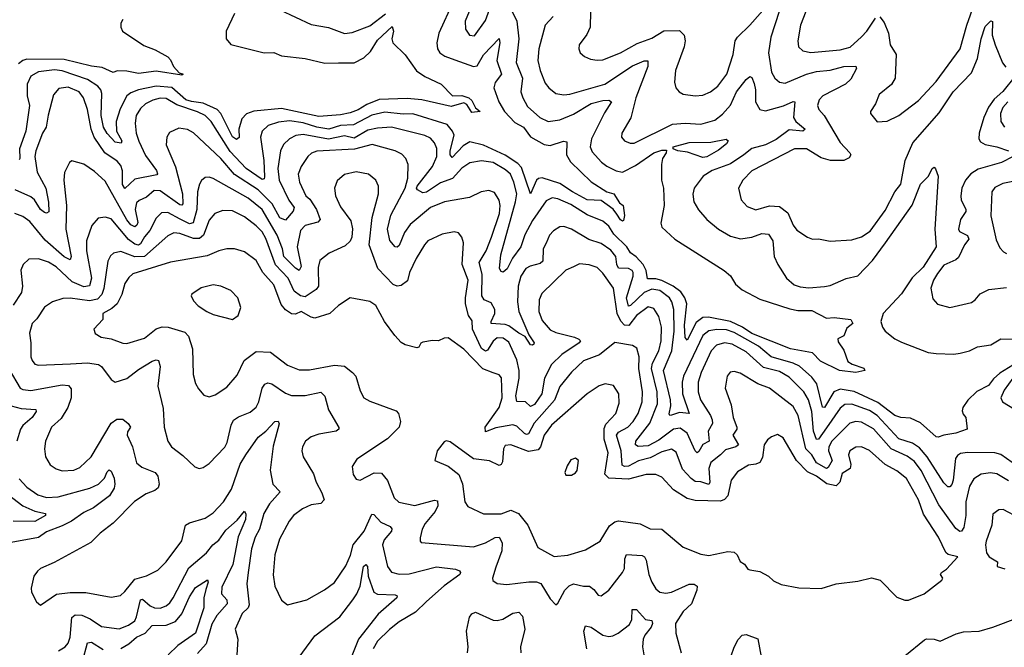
# Model space of a CAD drawing. Extents: x 1954683 to 2060285, y 904798 to 1016299.
# Tile 369 of 472: x 2018088 to 2023113, y 997713 to 1000913. Entities that reach past the tile are written whole.
import ezdxf

# ---------------------------------------------------------------- set-up
doc = ezdxf.new("R2010")
doc.units = 0

msp = doc.modelspace()

# ---------------------------------------------------------------- linework, layer by layer
at = {"layer": '0CON10XD'}
for points in [[(2021985.5, 1001025), (2021921.4, 1000825), (2021909.5, 1000745), (2021925.8, 1000645.8), (2021941.8, 1000615), (2021965, 1000594.6), (2021995, 1000589.7), (2022103.3, 1000635), (2022155, 1000649.6), (2022225, 1000656.6), (2022295, 1000674.3), (2022355, 1000675.5), (2022358.1, 1000665), (2022330, 1000610), (2022301.9, 1000585), (2022187.3, 1000525), (2022168.8, 1000505), (2022159.1, 1000475), (2022166.5, 1000455), (2022194.3, 1000424.3), (2022275, 1000286.5), (2022324.5, 1000235), (2022329.4, 1000225), (2022321.2, 1000208.8), (2022294.7, 1000195.3), (2022226, 1000196), (2022178.4, 1000208.4), (2022104.2, 1000255), (2022042, 1000255), (2021825, 1000142.9), (2021779.1, 1000095), (2021756.7, 1000055), (2021770.5, 999995), (2021801.1, 999961.1), (2021845, 999943.2), (2021915, 999964.2), (2021965, 999961.3), (2022008.8, 999928.8), (2022035, 999865.7), (2022055, 999840.6), (2022108, 999805), (2022134.6, 999794.6), (2022165, 999796.5), (2022225, 999784.5), (2022335, 999790), (2022384.5, 999805.5), (2022429.2, 999835), (2022505, 999941.1), (2022554.8, 1000035), (2022585.8, 1000075), (2022607.6, 1000195), (2022646.6, 1000285), (2022781.5, 1000438.5), (2022852.1, 1000545), (2022945, 1000642.9), (2022975.8, 1000715), (2022994.7, 1000815.3), (2023015, 1000878.1), (2023045, 1000908), (2023053.6, 1000903.6), (2023051.1, 1000835), (2023067.3, 1000785), (2023103.8, 1000693.8), (2023121.6, 1000671.6)], [(2022477.4, 1000927.4), (2022499.6, 1000899.6), (2022521.6, 1000845), (2022530.5, 1000785), (2022561.1, 1000735), (2022555.6, 1000615), (2022537.2, 1000582.8), (2022475, 1000531.2), (2022455.9, 1000484.1), (2022430, 1000445), (2022430, 1000435), (2022465, 1000393.3), (2022515, 1000396.2), (2022575, 1000424), (2022675, 1000501.1), (2022765, 1000597.9), (2022888, 1000765), (2022921.9, 1000885), (2022969.2, 1001020.8)], [(2020300.5, 1001005), (2020227.3, 1000845), (2020217.5, 1000795), (2020220.8, 1000765), (2020232.2, 1000745), (2020257.4, 1000727.4), (2020308.5, 1000708.5), (2020405, 1000673.8), (2020422.7, 1000677.3), (2020455, 1000733.6), (2020535, 1000818), (2020539.2, 1000795), (2020523.4, 1000705), (2020547.3, 1000635), (2020515, 1000593.1), (2020508, 1000565), (2020533.9, 1000495), (2020563, 1000445), (2020615, 1000388.4), (2020660, 1000365), (2020695, 1000316.6), (2020765, 1000276.4), (2020795, 1000272.1), (2020864.2, 1000294.2), (2020879.7, 1000289.7), (2020878.8, 1000225), (2020898.7, 1000188.7), (2021005, 1000086.1), (2021085, 1000034.7), (2021120, 1000025), (2021148.9, 999978.9), (2021168.8, 999965), (2021174.5, 999915), (2021170, 999890), (2021165, 999886), (2021155, 999893.1), (2021135, 999921.5), (2021116.5, 999946.5), (2021055, 999990.7), (2020985, 999994.7), (2020908.8, 1000035), (2020845, 1000078), (2020755, 1000106.6), (2020735.7, 1000104.3), (2020726.1, 1000095), (2020695, 1000026), (2020648.9, 1000158.9), (2020629.9, 1000179.9), (2020565, 1000223.3), (2020455, 1000273.8), (2020385, 1000290.5), (2020350.7, 1000269.3), (2020295, 1000211.1), (2020285, 1000224.3), (2020284.4, 1000245), (2020304.8, 1000325), (2020296.9, 1000345), (2020269.3, 1000379.3), (2020095, 1000433.4), (2020045, 1000431.6), (2019951.4, 1000441.4), (2019885, 1000426.7), (2019792.5, 1000377.5), (2019725, 1000373.5), (2019665.6, 1000354.4), (2019605, 1000364.9), (2019535, 1000388.2), (2019465, 1000397.8), (2019408.7, 1000391.3), (2019356.7, 1000373.3), (2019324.8, 1000345.2), (2019316.5, 1000315), (2019334.8, 1000195), (2019337.2, 1000112.8), (2019335, 1000102.2), (2019325, 1000097.6), (2019243.9, 1000155), (2019161.5, 1000241.5), (2019065, 1000394.7), (2019035, 1000424.8), (2018995, 1000444.2), (2018889.5, 1000479.5), (2018835, 1000511.1), (2018805, 1000513), (2018767, 1000503), (2018729.5, 1000485), (2018705, 1000460.9), (2018682, 1000425), (2018677.5, 1000385), (2018682.6, 1000335), (2018696.4, 1000293.6), (2018730.1, 1000220.1), (2018786.5, 1000145), (2018792.1, 1000127.9), (2018787.5, 1000122.5), (2018675, 1000099.5), (2018625, 1000052.2), (2018612.8, 1000072.8), (2018612.8, 1000142.8), (2018605, 1000170), (2018585, 1000191.2), (2018522.2, 1000235), (2018468.4, 1000315), (2018453.1, 1000355), (2018434.7, 1000455), (2018414.6, 1000515), (2018391.9, 1000545), (2018335, 1000568.7), (2018287.8, 1000562.2), (2018260.5, 1000529.5), (2018233.1, 1000426.9), (2018223.3, 1000365), (2018204.7, 1000335), (2018170.8, 1000245)], [(2020381.8, 1000955), (2020361.8, 1000905), (2020363.6, 1000865), (2020384.6, 1000834.6), (2020408.9, 1000831.1), (2020465, 1000909.4), (2020501.8, 1001008.2)], [(2021000.6, 1000955), (2020999.5, 1000875), (2020982.8, 1000837.2), (2020944.2, 1000785), (2020942, 1000765), (2020948.8, 1000745), (2020970, 1000725), (2021001.8, 1000711.8), (2021035, 1000706.2), (2021065, 1000708.9), (2021155.2, 1000744.8), (2021238.8, 1000791.2), (2021315, 1000819.7), (2021375, 1000856.2), (2021455, 1000858.7), (2021479.5, 1000835), (2021484.6, 1000805), (2021479.6, 1000775), (2021434.5, 1000654.5), (2021430.6, 1000595), (2021437.5, 1000565), (2021453.8, 1000545), (2021475, 1000534.3), (2021535, 1000524.4), (2021575, 1000528.8), (2021614.3, 1000545), (2021650.9, 1000575), (2021696.6, 1000635), (2021729.3, 1000735), (2021740.3, 1000805), (2021752.3, 1000825), (2021815, 1000884.6), (2021920, 1001005)], [(2022111.8, 1000985), (2022073.5, 1000885), (2022059.5, 1000805), (2022063.1, 1000775), (2022085, 1000754.4), (2022125, 1000746.2), (2022275, 1000758.8), (2022326.6, 1000773.4), (2022384.2, 1000825.8), (2022411.8, 1000855), (2022455, 1000921.8)], [(2020601.1, 1000955), (2020624.7, 1000905), (2020635.2, 1000815.2), (2020621.6, 1000695), (2020654.2, 1000615), (2020646, 1000546), (2020655.3, 1000515.3), (2020680.6, 1000470.6), (2020741.9, 1000415), (2020785, 1000394.6), (2020845, 1000403.5), (2020915, 1000431.8), (2021005, 1000485.6), (2021065, 1000500.5), (2021095, 1000503.6), (2021108.9, 1000495), (2021072.2, 1000437.8), (2021006.2, 1000305), (2021000, 1000265), (2021009.9, 1000239.9), (2021057.1, 1000187.1), (2021085, 1000166.1), (2021131.9, 1000141.9), (2021165, 1000136.2), (2021231, 1000169), (2021325, 1000234.6), (2021365, 1000248.8), (2021388.6, 1000248.6), (2021387.5, 1000235), (2021369.2, 1000205), (2021363.1, 1000175), (2021363.3, 1000095), (2021373.1, 1000055), (2021377, 999965), (2021359.7, 999875), (2021365, 999855.6), (2021431.1, 999795), (2021684.2, 999635), (2021715, 999608), (2021740.9, 999565), (2021775, 999535.4), (2021865, 999488.4), (2022018.2, 999438.2), (2022059.2, 999430.8), (2022130.3, 999430.3), (2022205, 999392), (2022245, 999394.2), (2022330, 999385), (2022340.8, 999365), (2022308.8, 999341.2), (2022295, 999302), (2022264.2, 999285.8), (2022265, 999270), (2022295, 999227.5), (2022315, 999170), (2022336.4, 999156.4), (2022396.4, 999136.4), (2022401.2, 999125), (2022355, 999113.6), (2022272, 999125), (2022175, 999172.3), (2022134, 999214), (2022022, 999235), (2021825, 999312.8), (2021776.2, 999346.2), (2021715.2, 999374.8), (2021603, 999397), (2021574.6, 999395.4), (2021541.2, 999368.8), (2021495, 999278.9), (2021485, 999293.3), (2021481.4, 999355), (2021492.8, 999465), (2021483, 999495), (2021461.7, 999525), (2021422.7, 999555), (2021365, 999583.5), (2021335, 999591.9), (2021291.9, 999591.9), (2021285.2, 999635), (2021269.6, 999665), (2021235, 999704.8), (2021204.7, 999724.7), (2021186.9, 999755), (2021120.2, 999820.2), (2021095, 999860.5), (2021065, 999885.2), (2020985, 999919.1), (2020900.9, 999970.9), (2020835, 999999.5), (2020805, 1000005.3), (2020775, 999990.4), (2020705, 999890), (2020666.9, 999816.9), (2020646.1, 999755), (2020603.3, 999696.7), (2020576.5, 999643.5), (2020555, 999626.5), (2020545, 999630), (2020537.2, 999645), (2020544.1, 999715), (2020619.1, 999985), (2020624.5, 1000025), (2020610.3, 1000085), (2020592.3, 1000125), (2020567.7, 1000147.7), (2020505, 1000185.2), (2020445, 1000194.1), (2020385, 1000183.2), (2020345, 1000156.6), (2020296.9, 1000103.1), (2020235, 1000081.2), (2020165, 1000034.2), (2020145, 1000030), (2020118, 1000045), (2020112.8, 1000055), (2020116.9, 1000065), (2020195.7, 1000165), (2020217.5, 1000215), (2020216.7, 1000256.7), (2020205.4, 1000285), (2020185, 1000308.9), (2020155, 1000323.5), (2019985, 1000364.8), (2019915, 1000360.6), (2019865, 1000349.2), (2019795, 1000309.2), (2019745, 1000320.4), (2019665, 1000304.1), (2019535, 1000328.3), (2019497.6, 1000322.4), (2019465.6, 1000305), (2019435, 1000277.5), (2019418.4, 1000245), (2019405.9, 1000154.1), (2019412.3, 1000095), (2019462.3, 999992.3), (2019488.4, 999955), (2019483.2, 999936.8), (2019445, 999891.8), (2019415, 999903.7), (2019377, 999975), (2019305, 1000045.6), (2019185, 1000123.1), (2019115, 1000205.9), (2018975, 1000335.6), (2018945, 1000353.1), (2018899.7, 1000360.3), (2018852.6, 1000337.4), (2018838.6, 1000315), (2018835.7, 1000275), (2018882.6, 1000162.6), (2018919.1, 1000025), (2018921.5, 999975), (2018915, 999967.9), (2018905, 999969.7), (2018805, 1000041.3), (2018775, 1000042.5), (2018735, 1000007.8), (2018698, 999992), (2018685, 999979.5), (2018677.3, 999945), (2018690.6, 999879.4), (2018685.8, 999865), (2018675, 999857.2), (2018655, 999867.9), (2018635, 999893.6), (2018525, 1000089.2), (2018469.8, 1000139.8), (2018415, 1000177.1), (2018355, 1000193.8), (2018342, 1000185), (2018316.5, 1000133.5), (2018312.7, 1000095), (2018326.6, 999965), (2018322.9, 999845), (2018350.6, 999705), (2018345, 999688.1), (2018315, 999704.8), (2018218.3, 999788.3), (2018140.5, 999885), (2018105, 999909.6), (2018064, 999925)], [(2019185.2, 1000944.8), (2019141.1, 1000855), (2019141.1, 1000815), (2019165, 1000786.7), (2019335, 1000743.6), (2019385, 1000746), (2019425, 1000728.8), (2019545, 1000714.6), (2019645, 1000691.1), (2019715, 1000694.1), (2019795, 1000693.2), (2019845, 1000718.3), (2019879.2, 1000750.9), (2019915, 1000808.1), (2019989.2, 1000879.2), (2019995.6, 1000855.6), (2019988, 1000815), (2019993.3, 1000795), (2020055, 1000733.8), (2020113.1, 1000653.1), (2020155, 1000624.4), (2020240, 1000585), (2020297.5, 1000525), (2020345, 1000526.2), (2020380.6, 1000515), (2020395, 1000501.9), (2020414.5, 1000464.5), (2020437.5, 1000445), (2020395, 1000440.8), (2020370.5, 1000480.5), (2020355, 1000490), (2020290.8, 1000470.8), (2020140, 1000505), (2020065, 1000511.8), (2019923.2, 1000506.8), (2019859.3, 1000480.7), (2019815, 1000452.9), (2019775, 1000437.6), (2019725, 1000427.9), (2019615, 1000419.3), (2019425, 1000459.7), (2019283.1, 1000446.9), (2019245, 1000433.5), (2019222.1, 1000407.9), (2019205.9, 1000355), (2019208.2, 1000311.8), (2019195, 1000302.2), (2019175, 1000315.6), (2019114.5, 1000435), (2019096.2, 1000456.2), (2019025, 1000488), (2018965, 1000495.7), (2018935.5, 1000505.5), (2018865, 1000566.9), (2018785, 1000574.6), (2018694.2, 1000555.8), (2018655, 1000541), (2018635, 1000524.7), (2018601, 1000459), (2018581.3, 1000395), (2018582.4, 1000345), (2018601.6, 1000311.6), (2018609.1, 1000295), (2018605.5, 1000284.5), (2018575, 1000289.6), (2018535, 1000332.4), (2018515.9, 1000365), (2018504.3, 1000425), (2018506.7, 1000536.7), (2018502.6, 1000555), (2018487.8, 1000575), (2018435, 1000608.2), (2018305, 1000652.7), (2018265, 1000657.3), (2018185, 1000647), (2018144.8, 1000625.2), (2018125.8, 1000585), (2018127.1, 1000525), (2018138.5, 1000475), (2018118.9, 1000345), (2018086.7, 1000255), (2018088.2, 1000205), (2018085, 1000198)], [(2019415, 1000962.9), (2019575, 1000889.2), (2019665, 1000872.9), (2019745, 1000843.1), (2019785, 1000848.8), (2019875, 1000882.2), (2019955, 1000943.2)], [(2020810, 1000930), (2020770.5, 1000885), (2020738, 1000765), (2020733.3, 1000705), (2020744.1, 1000655), (2020769.8, 1000589.8), (2020788.6, 1000565), (2020825, 1000537.3), (2020865, 1000529.6), (2020895, 1000532.9), (2021075, 1000584.4), (2021215, 1000678.2), (2021275, 1000703.6), (2021293.1, 1000703.1), (2021294.6, 1000675), (2021233.1, 1000515), (2021206.6, 1000413.4), (2021160.6, 1000335), (2021160, 1000315), (2021174, 1000295), (2021203.9, 1000283.9), (2021224.5, 1000284.5), (2021419.8, 1000380.2), (2021485, 1000385.3), (2021565, 1000381.1), (2021635, 1000400.9), (2021675, 1000432.4), (2021715, 1000478.2), (2021746.5, 1000545), (2021795, 1000608.1), (2021815, 1000624.2), (2021825, 1000618), (2021837.3, 1000587.3), (2021843.9, 1000555), (2021843.9, 1000495), (2021864.7, 1000454.7), (2021895, 1000449.2), (2021986.3, 1000473.7), (2022035, 1000495.5), (2022043.9, 1000493.9), (2022036.7, 1000415), (2022048.8, 1000395), (2022096.7, 1000355), (2022085, 1000344.7), (2022015, 1000351.9), (2021948.2, 1000301.8), (2021895, 1000275.5), (2021825, 1000256.8), (2021783.6, 1000225), (2021715, 1000179), (2021622.2, 1000145), (2021575.5, 1000115), (2021530.5, 1000055), (2021523.4, 1000023.4), (2021529.4, 999985), (2021553.1, 999943.1), (2021594.3, 999895), (2021655.3, 999845.3), (2021715, 999810), (2021766.4, 999796.4), (2021825, 999804.6), (2021875, 999823.8), (2021910, 999820), (2021931.2, 999785), (2021939.1, 999705), (2021957.1, 999665), (2022000.8, 999595), (2022041.2, 999561.2), (2022070.8, 999550.8), (2022115, 999546.1), (2022195, 999552), (2022225, 999558.5), (2022306.3, 999593.7), (2022365, 999607.1), (2022440, 999685), (2022507.6, 999775)], [(2018614.4, 1000915), (2018604.4, 1000895), (2018604.4, 1000875), (2018613.1, 1000855), (2018722.1, 1000782.1), (2018780.3, 1000760.3), (2018843.6, 1000723.6), (2018858.3, 1000708.3), (2018873.3, 1000675), (2018902, 1000642), (2018922.5, 1000635), (2018915, 1000630), (2018785, 1000650), (2018695, 1000638.8), (2018635, 1000650.6), (2018585, 1000651.9), (2018565, 1000643.8), (2018509.6, 1000669.6), (2018455, 1000676.4), (2018315, 1000709.6), (2018125, 1000712.4), (2018104, 1000706), (2018081.7, 1000688.3)], [(2023168.6, 1000625), (2023105, 1000547.1), (2023061.4, 1000508.6), (2023032.7, 1000467.3), (2023007.9, 1000415), (2022984.8, 1000335), (2022983.3, 1000305), (2022990.8, 1000290.8), (2023015, 1000276.4), (2023075, 1000264.7), (2023135, 1000244.4)], [(2023131.9, 1000495), (2023106.3, 1000465), (2023093.2, 1000435), (2023094.7, 1000394.7), (2023114.8, 1000364.8)], [(2023179.1, 999165), (2023089.5, 999110.5), (2023058.1, 999081.9), (2023032.6, 999047.4), (2022972.5, 999017.5), (2022927.4, 998972.6), (2022902.1, 998935), (2022898.4, 998918.4), (2022902.6, 998902.6), (2022917.5, 998885), (2022923.3, 998825), (2022865.7, 998804.3), (2022805, 998795.5), (2022775, 998784.4), (2022765, 998786.9), (2022685, 998858.5), (2022635, 998881.8), (2022585, 998884.5), (2022555, 998895.4), (2022468.1, 998961.9), (2022346.6, 999016.6), (2022275, 999028.5), (2022243.7, 999015), (2022195, 998935.4), (2022185, 998937.3), (2022156.6, 999056.6), (2022130.5, 999090.5), (2022067.2, 999147.2), (2022035, 999162.1), (2021923.6, 999193.6), (2021858.2, 999248.2), (2021735, 999319.1), (2021695, 999331.9), (2021645.7, 999334.3), (2021605, 999327.3), (2021575, 999303.5), (2021476.1, 999095), (2021468.8, 999065), (2021470, 999005), (2021505.4, 998904.6), (2021455, 998910.4), (2021415, 998896.9), (2021405.8, 998895.8), (2021403.1, 998903.1), (2021411, 998945), (2021409.7, 998975), (2021374.1, 999125), (2021415.8, 999225), (2021428.1, 999325), (2021426.1, 999436.1), (2021417.2, 999475), (2021405.2, 999495), (2021355, 999532.7), (2021315, 999539.6), (2021275, 999522.2), (2021205, 999455.3), (2021195, 999453.2), (2021185.8, 999495), (2021218.8, 999605), (2021219.3, 999625), (2021213.3, 999635), (2021195, 999644.1), (2021145, 999646.5), (2021134.9, 999664.9), (2021130, 999705), (2021105, 999737.8), (2021055, 999771.6), (2020992.1, 999792.1), (2020904.2, 999845), (2020865, 999858.8), (2020845, 999856.4), (2020812.6, 999837.4), (2020792.5, 999815), (2020775, 999774.5), (2020759.6, 999745), (2020758.3, 999681.7), (2020745, 999669.7), (2020692.7, 999657.3), (2020671.5, 999645), (2020645, 999605.6), (2020631.3, 999555), (2020629.2, 999475), (2020635.2, 999425), (2020686.5, 999306.5), (2020714.2, 999265), (2020711.4, 999258.6), (2020705, 999253.3), (2020695, 999255.8), (2020668.3, 999298.3), (2020635, 999314.8), (2020585, 999352.7), (2020565, 999359.5), (2020494.7, 999364.7), (2020493.5, 999375), (2020512.5, 999415), (2020513.3, 999435), (2020495, 999470), (2020459.1, 999485), (2020447.3, 999505), (2020449, 999615), (2020432.9, 999675), (2020468.1, 999735), (2020496.3, 999803.7), (2020536.1, 999925), (2020540.4, 999965), (2020535, 999993.8), (2020511.9, 1000031.9), (2020483, 1000043), (2020443.3, 1000035), (2020384.1, 1000005.9), (2020255.9, 999984.1), (2020185, 999956.2), (2020081.8, 999868.2), (2020052.5, 999827.5), (2020025, 999761.9), (2020015, 999753.3), (2020005, 999755.7), (2019977, 999787), (2019965.2, 999845), (2019983, 999917), (2020055.2, 1000055), (2020069.5, 1000105), (2020070, 1000175), (2020058.8, 1000205), (2020038.2, 1000228.2), (2020004.7, 1000244.7), (2019887.1, 1000277.1), (2019796.3, 1000253.7), (2019605, 1000242.5), (2019578, 1000232), (2019558.8, 1000215), (2019523.9, 1000165), (2019509.2, 1000125), (2019516.7, 1000085), (2019548.2, 1000015), (2019568.4, 999998.4), (2019603.3, 999945), (2019621.5, 999895), (2019609.5, 999880.5), (2019545, 999863.6), (2019521.4, 999838.6), (2019504.8, 999754.8), (2019524.7, 999655.3), (2019515.2, 999634.8), (2019495, 999647.1), (2019436.9, 999705), (2019430.2, 999745), (2019402.4, 999815), (2019325, 999945.2), (2019255, 1000003.8), (2019075, 1000102.9), (2019055, 1000110), (2019035, 1000108.1), (2019016.2, 1000093.8), (2019006.4, 1000075), (2018995.9, 1000035), (2018992.4, 999945), (2018973, 999877), (2018955, 999873), (2018906.6, 999896.6), (2018845, 999930.5), (2018811.5, 999928.5), (2018785, 999901.5), (2018752.3, 999837.7), (2018725, 999805.9), (2018705, 999770), (2018695, 999763.7), (2018675, 999768.8), (2018643.2, 999793.2), (2018555, 999897.5), (2018525, 999906.4), (2018488.9, 999901.1), (2018456.6, 999863.4), (2018429.4, 999785), (2018429.8, 999735), (2018454, 999595), (2018445, 999555.4), (2018415, 999550.8), (2018356.2, 999576.2), (2018275, 999653.3), (2018235, 999676.5), (2018185, 999694.5), (2018135, 999691.4), (2018105.5, 999664.5), (2018093.9, 999636.1), (2018102, 999555), (2018098.1, 999521.9), (2018055, 999456.9)], [(2021575, 1000211.2), (2021497, 1000237), (2021447.5, 1000245), (2021422.5, 1000255), (2021423.8, 1000265), (2021505, 1000286.9), (2021615, 1000289.2), (2021693.8, 1000303.8), (2021703.3, 1000295), (2021695, 1000280), (2021655, 1000248.1), (2021595, 1000214.7), (2021575, 1000211.2)], [(2018170.8, 1000245), (2018164.8, 1000215), (2018177.6, 1000135), (2018222.3, 1000055), (2018235, 999983.3), (2018236.9, 999933.1), (2018225, 999926.9), (2018215, 999930.8), (2018195, 999945.4), (2018164.5, 999994.5), (2018145, 1000009.5), (2018065, 1000046.5)], [(2023157.5, 1000215), (2023099.2, 1000185), (2022979.7, 1000150.3), (2022943.1, 1000126.9), (2022915.2, 1000094.8), (2022895.8, 1000055), (2022890.5, 1000015), (2022893.2, 999993.2), (2022917.1, 999947.1), (2022916.9, 999935), (2022890, 999895), (2022878.8, 999845), (2022885, 999833.6), (2022925, 999813.5), (2022932.9, 999795), (2022910.6, 999765), (2022879.7, 999700.3), (2022865, 999688), (2022805, 999661.2), (2022771.7, 999618.3), (2022751.2, 999585), (2022737.8, 999545), (2022749.2, 999489.2), (2022773, 999463), (2022835, 999445.8), (2022945, 999472), (2022965, 999484.3), (2022989.4, 999515), (2023035, 999537.7), (2023125, 999547.1)], [(2020915, 999653.5), (2020875, 999635.6), (2020753.6, 999516.4), (2020738.5, 999485), (2020736.9, 999425), (2020755, 999379.5), (2020795, 999331.8), (2020825, 999318.1), (2020919.2, 999295), (2020941.9, 999285), (2020949.5, 999275), (2020943.5, 999265), (2020854.6, 999205.4), (2020801.6, 999155), (2020766.5, 999085), (2020753.1, 999005), (2020715, 998950.9), (2020695, 998941.1), (2020668.8, 998965), (2020625, 998966), (2020620.7, 998995), (2020637.3, 999085), (2020637, 999125), (2020625, 999178.1), (2020585, 999269.6), (2020555, 999289.7), (2020525, 999291.9), (2020505, 999274.6), (2020475, 999227.5), (2020465, 999223.1), (2020445, 999236.6), (2020430.8, 999265), (2020399.8, 999335), (2020397.8, 999377.8), (2020378.9, 999405), (2020363.9, 999463.9), (2020363.3, 999495), (2020377.8, 999585), (2020346.4, 999665), (2020353.1, 999775), (2020344, 999805), (2020326.8, 999826.8), (2020305, 999831.4), (2020245, 999820), (2020171.9, 999785), (2020153.6, 999765), (2020112.3, 999695), (2020078.1, 999625), (2020067.6, 999582.4), (2020035, 999558.2), (2020015, 999553.8), (2019995, 999562.7), (2019916.2, 999645), (2019871.8, 999765), (2019886.2, 999905), (2019919.1, 1000025), (2019918.9, 1000065), (2019905.6, 1000095), (2019868.8, 1000125), (2019805, 1000137.9), (2019745, 1000123.3), (2019708, 1000092), (2019695.6, 1000055), (2019699.5, 1000015), (2019725, 999959.2), (2019778.4, 999888.4), (2019786.2, 999846.2), (2019783.8, 999805), (2019775.3, 999784.7), (2019749.1, 999760.9), (2019667.7, 999722.3), (2019619.4, 999685), (2019610.6, 999649.4), (2019613.2, 999555), (2019601.7, 999538.3), (2019545, 999500.2), (2019521.5, 999505), (2019488.2, 999528.2), (2019458.3, 999595), (2019393.8, 999663.8), (2019345, 999796.9), (2019325, 999831.8), (2019295, 999862.7), (2019235, 999908.7), (2019175, 999938), (2019125, 999940.8), (2019084.4, 999925), (2019055, 999891.5), (2019025.7, 999814.3), (2019005, 999797), (2018975, 999797.2), (2018905, 999822.9), (2018875, 999826.3), (2018845, 999811.8), (2018725, 999705.5), (2018675, 999704.2), (2018605, 999731.9), (2018566.9, 999723.1), (2018551.5, 999708.5), (2018537.8, 999682.2), (2018517.4, 999542.6), (2018507.5, 999512.5), (2018485, 999487.7), (2018445, 999479.5), (2018345.9, 999494.1), (2018308.5, 999491.5), (2018255.4, 999474.6), (2018215, 999447.1), (2018175, 999388.5), (2018151.8, 999365), (2018137.9, 999315), (2018144.5, 999265.5), (2018144.2, 999195), (2018151.4, 999175), (2018165, 999157.5), (2018185, 999150.9), (2018348.1, 999158.1), (2018435, 999163.6), (2018490, 999155), (2018505.6, 999145), (2018555, 999078.6), (2018575, 999065.6), (2018635, 999084), (2018695, 999129.6), (2018765, 999171.5), (2018785, 999179.5), (2018796.2, 999176.2), (2018804.6, 999144.6), (2018793.8, 999045), (2018821.2, 998931.2), (2018825.5, 998835), (2018844.3, 998765), (2018862.5, 998735), (2018920.8, 998690.8), (2018982.6, 998632.6), (2019004.4, 998624.4), (2019025, 998630), (2019055, 998650.8), (2019135, 998734.3), (2019146.6, 998756.6), (2019167.1, 998845), (2019178.9, 998871.1), (2019205, 998887.9), (2019265, 998911.8), (2019295, 998937.8), (2019309.1, 998965), (2019326.1, 999035), (2019338.9, 999055), (2019355, 999060.9), (2019375, 999056), (2019445, 999008.2), (2019475, 998997.5), (2019545, 998997.8), (2019625, 999013.5), (2019645, 998994.2), (2019663.7, 998923.7), (2019716.4, 998833.6), (2019716.7, 998825), (2019702.5, 998815), (2019615, 998800.5), (2019575, 998786.7), (2019547.1, 998765), (2019532.2, 998735), (2019527.8, 998715), (2019534.4, 998685), (2019588.4, 998598.4), (2019600.9, 998555), (2019630.7, 998500.7), (2019641.8, 998465), (2019625, 998446.4), (2019575, 998438.9), (2019531.2, 998418.8), (2019485.5, 998385), (2019463.8, 998356.2), (2019414.6, 998265), (2019389.7, 998185), (2019382.5, 998082.5), (2019390, 998025), (2019425, 997953.8), (2019455, 997930), (2019554.4, 997955.6), (2019644.4, 998005.6), (2019695, 998044), (2019751.9, 998128.1), (2019777.1, 998182.9), (2019789.5, 998235), (2019846.8, 998305), (2019885, 998392.2), (2019895, 998390), (2019931.7, 998351.7), (2019978.8, 998328.8), (2019987.6, 998317.6), (2019985.4, 998305), (2019948.1, 998261.9), (2019939, 998235), (2019965.3, 998125), (2019985.8, 998095.7), (2020025, 998086.4), (2020075, 998087.9), (2020215, 998123.8), (2020311.8, 998111.8), (2020333.3, 998103.3), (2020338, 998095), (2020334.4, 998085), (2020253.8, 998026.2), (2020165, 997947.3), (2020107.9, 997892.1), (2020025, 997842.9), (2019975, 997804.6), (2019914.6, 997745), (2019892.2, 997705)], [(2022507.6, 999775), (2022642.4, 999967.6), (2022685, 1000073.8), (2022726, 1000115), (2022745, 1000154), (2022755, 1000161.2), (2022762.5, 1000152.5), (2022776, 1000115), (2022757.8, 999845), (2022764.6, 999755), (2022699.1, 999650.9), (2022643.6, 999596.4), (2022588, 999515), (2022495.4, 999415), (2022482.9, 999375), (2022490.9, 999345), (2022505.5, 999325), (2022555, 999286.2), (2022588.3, 999268.2), (2022725, 999216.8), (2022765, 999211.8), (2022855, 999207.5), (2022887.7, 999212.3), (2022935, 999225.6), (2022975.8, 999245.8), (2023045, 999255.8), (2023095, 999286.2), (2023165, 999284.2)], [(2023165, 1000090.6), (2023105, 1000078.5), (2023065, 1000056.9), (2023049.4, 1000035), (2023043.8, 999913.8), (2023071.5, 999791.5), (2023090.3, 999750.3), (2023109.7, 999729.7), (2023125, 999720.8)], [(2023135, 998562.1), (2023075, 998598.4), (2023042.6, 998602.6), (2022994.3, 998595.7), (2022958.3, 998571.7), (2022935.8, 998535), (2022916.5, 998455), (2022916.5, 998385), (2022906.1, 998323.9), (2022895.3, 998304.7), (2022886.9, 998303.1), (2022865, 998318.9), (2022779.7, 998439.7), (2022689, 998615), (2022655, 998660.3), (2022617.9, 998687.9), (2022535.4, 998725.4), (2022445, 998826.8), (2022385, 998860.3), (2022355, 998864.7), (2022324.5, 998855.5), (2022232.4, 998765), (2022217.3, 998735), (2022215.2, 998715), (2022234.3, 998665), (2022215, 998630), (2022205, 998625.3), (2022154.2, 998654.2), (2022130.9, 998695), (2022099.5, 998725), (2022060.5, 998895), (2022035, 998940.8), (2021915, 999033.8), (2021855, 999057.3), (2021765, 999110.5), (2021735, 999118.9), (2021714.6, 999115.4), (2021698.6, 999095), (2021688.9, 999035), (2021719.3, 998949.3), (2021728.8, 998885), (2021747.6, 998835), (2021747.3, 998825), (2021728.2, 998795), (2021757.1, 998745), (2021742.9, 998735), (2021689.7, 998720.3), (2021665, 998693.7), (2021615, 998656.1), (2021605.6, 998625), (2021610.3, 998555), (2021605, 998543.1), (2021565, 998557.1), (2021535, 998559.3), (2021515, 998573.2), (2021471.1, 998621.1), (2021438.5, 998708.5), (2021415, 998724), (2021365, 998709.4), (2021305, 998678.4), (2021246.5, 998663.5), (2021195, 998637), (2021175, 998634.8), (2021162.4, 998642.4), (2021157.8, 998715), (2021134.8, 998795.2), (2021145, 998810.5), (2021191.1, 998835), (2021219.5, 998865), (2021244.8, 998905), (2021264.7, 998964.7), (2021266.9, 999015), (2021248.7, 999135), (2021249.7, 999195), (2021237.7, 999237.7), (2021215, 999252.5), (2021125, 999266.7), (2021047.5, 999205), (2020965, 999173.4), (2020903.7, 999116.3), (2020845, 999043.6), (2020817.3, 998972.7), (2020713.5, 998856.5), (2020685, 998802.3), (2020675, 998797.6), (2020665, 998802.6), (2020625, 998841.2), (2020605, 998847.8), (2020517.4, 998832.6), (2020465, 998811.4), (2020463.3, 998835), (2020534.4, 998935), (2020550, 998985), (2020547.3, 999087.3), (2020535, 999102.9), (2020505, 999112.9), (2020452.4, 999132.4), (2020355, 999232.7), (2020275, 999290.5), (2020255, 999289.5), (2020225, 999275.7), (2020195, 999278.1), (2020145, 999268.9), (2020135.6, 999264.4), (2020125, 999243.8), (2020115, 999240), (2020055, 999256), (2020035, 999268), (2020003.3, 999303.3), (2019949.5, 999375), (2019905, 999455.8), (2019875, 999476.9), (2019775, 999495.8), (2019715, 999455.6), (2019670.8, 999415), (2019595, 999391.2), (2019575, 999396.2), (2019525, 999425.4), (2019495, 999411.8), (2019475, 999413.5), (2019445, 999433.5), (2019421.9, 999461.8), (2019385, 999560.6), (2019329.7, 999625), (2019295, 999685.6), (2019235, 999728.9), (2019185, 999745.6), (2019145, 999744.5), (2019105, 999734.6), (2019045, 999708.6), (2018857.6, 999677.6), (2018665, 999616.9), (2018645, 999599.4), (2018625, 999567.5), (2018608.8, 999511.2), (2018584.8, 999465.2), (2018559, 999441), (2018512.5, 999415), (2018512, 999385), (2018466, 999335), (2018473, 999313), (2018503.3, 999295), (2018555, 999286.4), (2018613.8, 999263.8), (2018635, 999261.5), (2018725, 999289.6), (2018785, 999336.9), (2018815, 999347.6), (2018845.7, 999345.7), (2018930.3, 999320.3), (2018949.8, 999299.7), (2018970.8, 999235), (2018973.5, 999103.5), (2018985, 999057.5), (2019001.2, 999031.2), (2019028.3, 998998.3), (2019055, 998990.8), (2019085, 999000.8), (2019145, 999039.2), (2019198.8, 999101.2), (2019233.8, 999175), (2019295, 999221.8), (2019368, 999218), (2019455, 999151.2), (2019515, 999127.3), (2019567.4, 999127.4), (2019695, 999151.2), (2019745.9, 999145.9), (2019787.1, 999115), (2019803.3, 999095), (2019825, 999020), (2019844, 998985), (2019875, 998968.1), (2020009.4, 998919.4), (2020022.2, 998905), (2020031.9, 998865), (2020024.3, 998835), (2019965, 998776.7), (2019808.2, 998671.8), (2019784.3, 998635), (2019790, 998595), (2019805, 998571.2), (2019825, 998566), (2019897, 998603), (2019935, 998601.2), (2019965, 998564.4), (2019999.1, 998475), (2020023.6, 998453.6), (2020105, 998435.9), (2020205, 998463.6), (2020219.6, 998459.6), (2020221.8, 998435), (2020208.8, 998405), (2020158.2, 998345), (2020142.2, 998315), (2020131.2, 998271.2), (2020131.2, 998255), (2020137.7, 998247.7), (2020405, 998225.8), (2020465, 998245.8), (2020515, 998273.8), (2020534.6, 998274.6), (2020550, 998245), (2020549.1, 998205), (2020518.2, 998121.8), (2020501.5, 998065), (2020502.9, 998052.9), (2020525, 998038.1), (2020575, 998032.5), (2020686.5, 998046.5), (2020725, 998047.5), (2020748.1, 998038.1), (2020795, 997960), (2020825, 997930), (2020835, 997937.5), (2020870, 998005), (2020893.1, 998026.9), (2020915, 998036.7), (2020965, 998024.6), (2020996, 998025), (2021018.1, 998008.1), (2021039.7, 997979.7), (2021055, 997975.8), (2021095, 998004.3), (2021165.2, 998095), (2021175.3, 998115), (2021177.3, 998165), (2021185, 998187.1), (2021265, 998181.8), (2021276.4, 998175), (2021285, 998158), (2021299.2, 998085), (2021314.5, 998045), (2021335, 998011.9), (2021354.7, 997994.7), (2021385, 997989.3), (2021415, 997993.4), (2021505, 998035.3), (2021530, 998035), (2021545.6, 998025), (2021544.6, 998005), (2021516.7, 997935), (2021473.4, 997895), (2021434.6, 997835), (2021437.1, 997785), (2021464.2, 997685)], [(2023153.1, 998655), (2023095.5, 998695.5), (2023065, 998705.2), (2022925, 998707.2), (2022889.3, 998700.7), (2022875, 998691.9), (2022864.6, 998675), (2022851.6, 998565), (2022845, 998542.5), (2022835, 998531.4), (2022825, 998531.9), (2022805, 998552), (2022720, 998685), (2022680.8, 998730.8), (2022645, 998754.5), (2022575, 998776.5), (2022464.5, 998894.5), (2022425, 998920.6), (2022335, 998953.3), (2022299.2, 998950.8), (2022275, 998931.6), (2022205, 998831.7), (2022165, 998773.6), (2022155, 998773.5), (2022139.6, 998815), (2022131.6, 998915), (2022114.3, 998974.3), (2022090.8, 999015), (2022015, 999091.2), (2021965, 999119.6), (2021885, 999140.6), (2021795, 999219.8), (2021725, 999258.4), (2021685, 999265.7), (2021645, 999253.5), (2021617.5, 999225), (2021566.2, 999115), (2021550.8, 999065), (2021551.2, 999015), (2021563.2, 998975), (2021614, 998895), (2021622.3, 998872.3), (2021623.1, 998855), (2021601.5, 998815), (2021606.7, 998765), (2021575, 998746.8), (2021555, 998710.9), (2021545, 998705.5), (2021535, 998715.5), (2021495.2, 998805), (2021459.7, 998829.7), (2021425, 998825.6), (2021349.9, 998770.1), (2021295, 998740.3), (2021245, 998737.1), (2021230.4, 998745), (2021232.8, 998765), (2021303.8, 998856.2), (2021342.5, 998955), (2021341.5, 999015), (2021311.9, 999135), (2021318.1, 999161.9), (2021349.6, 999225), (2021361.7, 999275), (2021363.1, 999345), (2021349.9, 999399.9), (2021325, 999440), (2021295, 999448.7), (2021235.3, 999405), (2021196.7, 999353.3), (2021175, 999355.6), (2021156.6, 999376.6), (2021137.2, 999415), (2021118.6, 999545), (2021065, 999620.4), (2021035, 999650.4), (2020995, 999662.9), (2020945, 999668.2), (2020915, 999653.5)], [(2019175, 999384.7), (2019204, 999405), (2019217.5, 999445), (2019202, 999495), (2019165, 999532), (2019115, 999554.3), (2019075, 999560.6), (2019015, 999546), (2018966.4, 999513.6), (2018963.3, 999505), (2018975, 999480), (2018998.8, 999455), (2019044, 999425), (2019075, 999410.4), (2019175, 999384.7)], [(2018035, 999130.4), (2018090, 999035), (2018105, 999027.5), (2018145, 999023.2), (2018305, 999051.8), (2018337.6, 999047.6), (2018351.2, 999031.2), (2018351.5, 998985), (2018333.9, 998936.1), (2018300.2, 998879.8), (2018250.6, 998835), (2018219.5, 998765), (2018214.5, 998725), (2018219.4, 998685), (2018243.8, 998643.8), (2018275, 998623.1), (2018305, 998613.6), (2018363.8, 998616.2), (2018395, 998630), (2018453.3, 998685), (2018555, 998856.5), (2018583.8, 998876.2), (2018615, 998875.5), (2018642.5, 998855), (2018653.1, 998835), (2018638.5, 998811.5), (2018637.2, 998795), (2018663.3, 998735), (2018684.1, 998654.1), (2018711.2, 998631.2), (2018779.4, 998605), (2018793.8, 998585), (2018800, 998545), (2018794.5, 998525.5), (2018777.4, 998512.6), (2018734.2, 998495.8), (2018674.3, 998455.7), (2018565, 998345.6), (2018499.2, 998295), (2018451.9, 998248.1), (2018263.8, 998146.2), (2018193.8, 998115), (2018178.3, 998101.7), (2018160, 998075), (2018147.1, 998015), (2018149.2, 997995), (2018173.8, 997945), (2018195, 997927.5), (2018276.3, 997983.7), (2018345, 997992.9), (2018425, 997993.1), (2018555, 997968.2), (2018602, 997978), (2018625, 997996.9), (2018675, 998060.4), (2018735, 998077.1), (2018793.1, 998106.9), (2018835, 998149.4), (2018915, 998256), (2018935, 998335.5), (2018955, 998347.1), (2019035, 998370.9), (2019075, 998398.9), (2019128.1, 998455), (2019169.8, 998520.2), (2019213.9, 998646.1), (2019241.8, 998695), (2019305.8, 998785), (2019345, 998814.4), (2019391.1, 998865), (2019406.9, 998866.9), (2019412.5, 998852.5), (2019382.1, 998737.9), (2019366.5, 998616.5), (2019380, 998545), (2019418.1, 998505), (2019363.2, 998445), (2019333.5, 998395), (2019311.9, 998315), (2019290.5, 998275), (2019271.6, 998215), (2019255, 998093.8), (2019247.3, 998037.3), (2019259.9, 997930.1), (2019253.8, 997915), (2019223.8, 997885), (2019187.5, 997805), (2019201.1, 997755), (2019195.7, 997675)], [(2023155.9, 999085), (2023111.7, 999025), (2023096.2, 998985), (2023104.6, 998965), (2023165, 998927.8)], [(2022605, 997954), (2022625, 997954.2), (2022703.3, 997985), (2022793.8, 998055), (2022798.8, 998065), (2022786.7, 998085), (2022793.3, 998095), (2022818, 998112), (2022876.7, 998175), (2022827.1, 998187.1), (2022815, 998196.2), (2022776.9, 998275), (2022701.4, 998391.4), (2022675.2, 998465), (2022614.3, 998574.3), (2022565, 998613.2), (2022505, 998644.6), (2022425, 998716.9), (2022385, 998735.4), (2022355, 998733.5), (2022324.5, 998715), (2022317.9, 998695), (2022330, 998645), (2022326.2, 998625), (2022285, 998599.2), (2022273, 998555), (2022255, 998535.9), (2022207.1, 998547.1), (2022154.6, 998585), (2022108.1, 998608.1), (2022051.8, 998665), (2021985, 998780.8), (2021955, 998798.8), (2021925, 998786.2), (2021905, 998771.2), (2021886.9, 998745), (2021878.3, 998681.7), (2021865.4, 998655), (2021845, 998646.1), (2021807.5, 998642.5), (2021752.1, 998607.9), (2021720, 998565), (2021701.9, 998485), (2021685, 998466.8), (2021665, 998457.9), (2021535, 998460.9), (2021495, 998472.1), (2021425, 998516.7), (2021365, 998581.4), (2021335, 998593.6), (2021285, 998594.6), (2021195, 998570), (2021095.5, 998575.5), (2021075.2, 998595.2), (2021091.3, 998705), (2021071, 998775), (2021071.2, 998828.8), (2021079.3, 998850.7), (2021130.7, 998905), (2021147.9, 998957.9), (2021145.6, 999005), (2021118.3, 999048.3), (2021075.7, 999055.7), (2021045, 999046.9), (2020985, 999005.7), (2020801.8, 998845), (2020765, 998794.5), (2020745.5, 998734.5), (2020735, 998720.5), (2020685, 998712.2), (2020595, 998745.3), (2020565, 998742.9), (2020557.1, 998725), (2020551.7, 998658.2), (2020545, 998644.5), (2020535, 998639.6), (2020485, 998664.5), (2020405, 998674.2), (2020285, 998760), (2020265, 998765.4), (2020255, 998760), (2020218.6, 998715), (2020207.5, 998665), (2020275, 998636.7), (2020328.9, 998595), (2020347.4, 998547.4), (2020359.4, 998455), (2020375, 998430.8), (2020455, 998393.1), (2020545, 998393.6), (2020595, 998412.7), (2020634.4, 998395), (2020682.3, 998335), (2020732.6, 998222.6), (2020815, 998175.6), (2020885, 998182.1), (2020975, 998209.4), (2021050.8, 998255), (2021098.3, 998331.7), (2021125, 998352.5), (2021145, 998358.2), (2021255, 998342.5), (2021305, 998317.1), (2021365.4, 998315.4), (2021474.5, 998224.5), (2021565, 998188), (2021605, 998181.9), (2021702.2, 998202.2), (2021735, 998198.1), (2021750, 998185), (2021765, 998151.2), (2021787, 998137), (2021805, 998111.2), (2021815, 998108), (2021865, 998099.2), (2021910, 998075), (2021935, 998051.2), (2021975, 998034), (2022065, 998016), (2022177.7, 998012.3), (2022255, 998036.2), (2022365, 998050), (2022435, 998067.5), (2022478.8, 998055), (2022565, 997968.8), (2022605, 997954)], [(2018045, 998943.9), (2018095, 998930.2), (2018170.8, 998925), (2018171.5, 998915), (2018151.8, 998885), (2018105, 998844.2), (2018091.6, 998825), (2018073.2, 998765)], [(2020905, 998590), (2020925, 998602.5), (2020932.5, 998615), (2020940, 998665), (2020925, 998677.5), (2020901.7, 998668.3), (2020881.7, 998638.3), (2020870, 998605), (2020875, 998590), (2020905, 998590)], [(2018085, 998571.9), (2018125, 998528.8), (2018181, 998491), (2018225, 998476.4), (2018285, 998480.4), (2018446, 998524), (2018491.1, 998545), (2018521.2, 998575), (2018535, 998607.5), (2018545, 998617.5), (2018555, 998612), (2018570.4, 998575), (2018573.9, 998545), (2018570, 998525), (2018545.9, 998485), (2018465, 998423.6), (2018415, 998400), (2018353.4, 998356.6), (2018305, 998331.9), (2018225, 998301.4), (2018185, 998272.4), (2018045, 998246.9)], [(2018031.1, 998491.1), (2018105, 998435.2), (2018165, 998407.1), (2018220, 998395), (2018219.2, 998385), (2018165, 998354), (2018055, 998355.7)], [(2018285.5, 997695), (2018319.5, 997715), (2018336.1, 997733.9), (2018345.2, 997764.8), (2018354.4, 997865.6), (2018372, 997878), (2018405, 997876.6), (2018448.4, 997858.4), (2018505, 997819.2), (2018595, 997807.5), (2018643.3, 997826.7), (2018675, 997847.5), (2018685, 997868), (2018705, 997955.5), (2018715, 997957.9), (2018754.6, 997925), (2018776, 997915), (2018805, 997912.9), (2018835, 997924.1), (2018855, 997939.2), (2018871.2, 997965), (2018951, 998119), (2019041.1, 998195), (2019074.3, 998235.7), (2019105, 998258.8), (2019139.7, 998310.3), (2019198.3, 998361.7), (2019235, 998407.8), (2019241.5, 998391.5), (2019240.2, 998365), (2019203.2, 998276.8), (2019176.1, 998135), (2019119.5, 998020.5), (2019118.2, 997985), (2019145.3, 997955), (2019146.2, 997935), (2019094.3, 997875), (2019069.4, 997830.6), (2019040, 997730), (2018995, 997681.4)], [(2023190.9, 998370.9), (2023107.5, 998415), (2023085, 998414), (2023055, 998392.5), (2023050, 998335), (2023020.8, 998255), (2023016.7, 998235), (2023022.5, 998195), (2023036.7, 998175), (2023078.3, 998148.3), (2023077.5, 998125), (2023115, 998113.8)], [(2019490, 997630), (2019595, 997770.9), (2019721.3, 997868.7), (2019788.2, 997955), (2019808.8, 997985), (2019825, 998024.4), (2019843.1, 998125), (2019855, 998136.1), (2019862.4, 998125), (2019865.9, 998075), (2019896.1, 997995), (2019915, 997983.8), (2020005, 997980), (2020015.4, 997975.4), (2020013.1, 997965), (2019917.4, 997882.6), (2019818.1, 997755), (2019749.4, 997585)], [(2018605, 997707.5), (2018645, 997730.4), (2018685, 997763.9), (2018728.3, 997785), (2018765, 997824.7), (2018835, 997825.6), (2018882.5, 997845), (2018916.3, 997883.7), (2018955, 997970.5), (2018985, 998018.8), (2019046.8, 998056.8), (2019049.6, 998045), (2019038.6, 998008.6), (2019027.5, 997965), (2019028.5, 997915), (2018985.5, 997785), (2018895, 997722.7), (2018845.2, 997675)], [(2020983.1, 997705), (2020968.1, 997795), (2020975, 997822.9), (2021005, 997815.9), (2021065, 997774.7), (2021095, 997767.3), (2021115, 997770.7), (2021143.1, 997785), (2021200.1, 997829.9), (2021212.2, 997855), (2021214.6, 997905.4), (2021235.7, 997905), (2021281.5, 997855), (2021315, 997849.2), (2021317.5, 997835), (2021310.3, 997815), (2021277.8, 997775), (2021270.8, 997755), (2021266.1, 997715), (2021276.5, 997655)], [(2020372.7, 997685), (2020377.8, 997715), (2020368.3, 997795), (2020383.2, 997866.8), (2020395, 997884.5), (2020415, 997891.8), (2020505, 997851.3), (2020525, 997849.7), (2020553.1, 997856.9), (2020605, 997886.8), (2020635, 997892.2), (2020655, 997871.2), (2020665.3, 997804.7), (2020643.5, 997715), (2020645.3, 997685)], [(2022755, 997753.8), (2022785, 997743.8), (2022867.6, 997782.4), (2022905, 997792.7), (2022984.5, 997795.5), (2023055, 997815.6), (2023185, 997864.6)], [(2021704.5, 997625.5), (2021735, 997713.8), (2021755, 997752.5), (2021775, 997774.2), (2021795, 997777.5), (2021855.5, 997755.5), (2021871.8, 997665)], [(2022605, 997670), (2022705, 997750.8), (2022715.7, 997755.7), (2022755, 997753.8)], [(2018408.8, 997641.2), (2018435, 997735.5), (2018455, 997738.7), (2018515, 997701.2)]]:
    msp.add_lwpolyline(points, dxfattribs=at)

doc.saveas('drawing.dxf')
